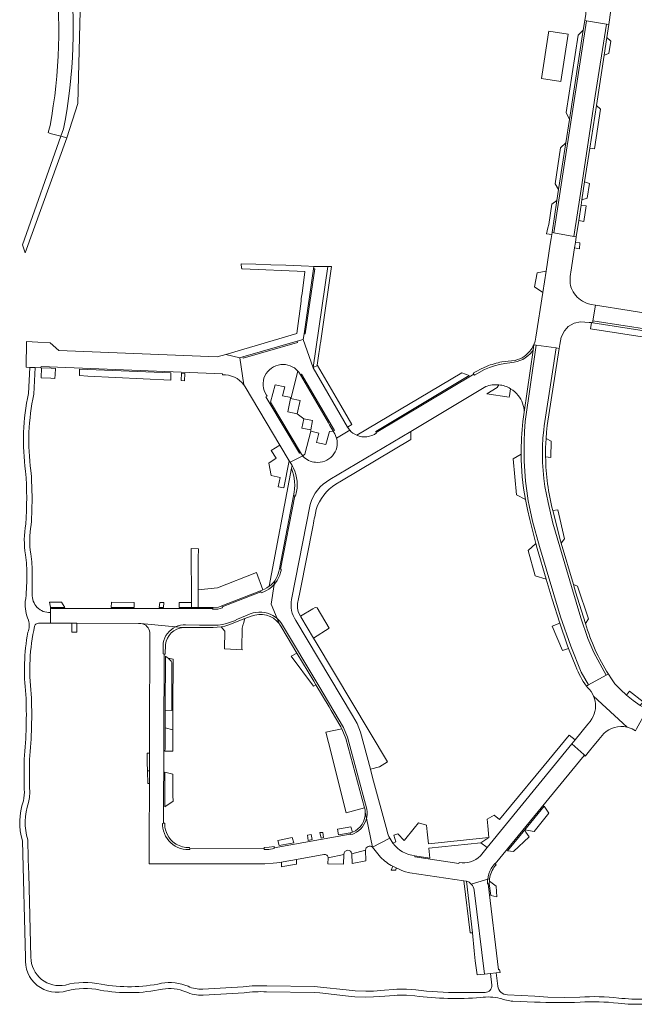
# Model space of a CAD drawing. Header units: metres. Extents: x 166325 to 190320, y 381923 to 404576.
# Tile 860 of 1056: x 174413 to 174568, y 400961 to 401209. Entities that reach past the tile are written whole.
import ezdxf

# ---------------------------------------------------------------- set-up
doc = ezdxf.new("R2010")
doc.units = ezdxf.units.M
for name, color, linetype, lineweight in [('B-WE-VH-VERHARDING_ASFALT-GV', 8, 'Continuous', 18), ('B-WE-VH-VERHARDING_BETONSTRAATSTEEN-GV', 8, 'Continuous', 18), ('B-WE-VH-VERHARDING_FUNDERING_ZAND-GV', 8, 'Continuous', 18), ('B-WE-VH-VERHARDING_STRAATBAKSTEEN-GV', 8, 'Continuous', 18)]:
    doc.layers.add(name, color=color, linetype=linetype, lineweight=lineweight)

msp = doc.modelspace()

# ---------------------------------------------------------------- linework, layer by layer
at = {"layer": 'B-WE-VH-VERHARDING_ASFALT-GV'}
for points in [[(174422.01, 401222.06, -0.0760922), (174420.781, 401181.99)], [(174424.15, 401181.17, 0.0817914), (174425.531, 401222.482)], [(174415.355, 401114.556, 0.0878973), (174414.621, 401095.033)], [(174415.964, 401095.178, -0.0886477), (174416.698, 401114.378)], [(174414.621, 401095.033, -0.0352942), (174414.698, 401081.688)], [(174416.238, 401089.11, 0.0158182), (174415.964, 401095.178)], [(174416.04, 401081.513, 0.0197415), (174416.238, 401089.11)], [(174414.698, 401081.688, 0.0904944), (174414.6, 401074.019)], [(174415.932, 401074.235, -0.0917836), (174416.04, 401081.513)], [(174414.6, 401074.019, -0.0464929), (174414.926, 401068.556)], [(174416.287, 401068.929, 0.0431672), (174415.932, 401074.235)], [(174414.926, 401068.556, -0.0365723), (174414.55, 401062.212)], [(174420.857, 401059.45, -0.4431289), (174416.287, 401064.085)], [(174414.55, 401062.212, 0.1174437), (174415.331, 401057.52)], [(174415.331, 401057.52, -0.1629169), (174415.203, 401054.488)], [(174416.048, 401038.962, -0.0841998), (174416.887, 401056.005)], [(174416.887, 401056.005, -0.3521444), (174417.868, 401056.79)], [(174415.203, 401054.488, 0.0750865), (174414.701, 401038.853)], [(174414.701, 401038.853, -0.0345161), (174414.285, 401022.571)], [(174415.629, 401022.443, 0.0345671), (174416.048, 401038.962)], [(174414.285, 401014.962, -0.0824599), (174414.061, 401012.051)], [(174415.355, 401011.661, 0.0839892), (174415.629, 401015.09)], [(174414.061, 401012.051, 0.160188), (174413.838, 401002.019)], [(174415.182, 401002.242, -0.1644559), (174415.355, 401011.661)], [(174414.621, 400972.671, 0.5455129), (174425.024, 400964.266)], [(174424.643, 400965.716, -0.4774073), (174415.97, 400972.707)], [(174433.636, 400965.912, 0.1178692), (174424.643, 400965.716)], [(174448.81, 400966.143, -0.0960193), (174433.636, 400965.912)], [(174455.514, 400965.389, 0.1434932), (174448.81, 400966.143)], [(174425.024, 400964.266, -0.1182561), (174433.345, 400964.44)], [(174433.345, 400964.44, 0.0959319), (174449.054, 400964.663)], [(174449.054, 400964.663, -0.1429537), (174454.902, 400964.019)], [(174454.902, 400964.019, 0.1276325), (174459.266, 400963.188)], [(174459.168, 400964.685, -0.1285981), (174455.514, 400965.389)], [(174475.307, 400965.503, 0.0475556), (174469.377, 400965.253)], [(174469.582, 400963.767, -0.0474734), (174475.227, 400964.005)], [(174510.475, 400964.676, 0.036475), (174507.186, 400964.566)], [(174523.772, 400963.838, -0.0332211), (174512.755, 400964.472)], [(174531.871, 400965.691, -0.4441848), (174530.23, 400963.874)], [(174535.812, 400963.258, -0.3866578), (174533.409, 400965.443)], [(174507.344, 400963.074, -0.0361358), (174510.416, 400963.177)], [(174512.57, 400962.983, 0.048866), (174529.105, 400962.553)], [(174529.105, 400962.553, -0.100301), (174533.99, 400962.337)], [(174533.99, 400962.337, 0.0620339), (174537.213, 400961.639)], [(174542.619, 400961.416, 0.0182976), (174554.096, 400961.384)], [(174563.817, 400962.44, 0.0428309), (174554.034, 400962.683)], [(174554.096, 400961.384, -0.0428221), (174563.671, 400961.148)], [(174563.671, 400961.148, 0.0383259), (174570.403, 400960.894)], [(174570.38, 400962.194, -0.0383945), (174563.817, 400962.44)]]:
    msp.add_lwpolyline(points, format="xyb", dxfattribs=at)
at = {"layer": 'B-WE-VH-VERHARDING_ASFALT-GV', "flags": 128}
for points in [[(174557.926, 401189.462), (174560.764, 401207.534), (174555.713, 401208.338), (174552.263, 401186.116), (174549.654, 401169.258), (174547.512, 401155.024), (174552.538, 401154.126), (174554.189, 401164.917)], [(174546.067, 401087.132), (174545.628, 401089.129), (174545.267, 401091.143), (174544.985, 401093.169), (174544.782, 401095.204), (174544.659, 401097.246), (174544.616, 401099.291), (174544.653, 401101.336), (174544.77, 401103.378), (174544.967, 401105.414), (174545.101, 401106.469), (174546.994, 401118.941), (174548.049, 401126.04), (174543.034, 401126.762), (174540.325, 401107.496), (174540.137, 401105.007), (174540.029, 401102.514), (174540.002, 401100.018), (174540.054, 401097.522), (174540.186, 401095.03), (174540.398, 401092.543), (174540.69, 401090.064), (174541.061, 401087.596), (174541.274, 401086.378), (174542.166, 401082.431), (174543.861, 401076.099), (174549.186, 401058.413), (174551.74, 401050.952), (174554.415, 401044.444), (174556.185, 401041.221), (174560.669, 401043.656), (174557.538, 401049.39), (174556.062, 401052.929), (174554.284, 401058.098), (174551.97, 401066.009), (174548.997, 401076.014), (174547.262, 401081.977)]]:
    msp.add_lwpolyline(points, close=True, dxfattribs=at)
for points in [[(174420.781, 401181.99), (174420.33, 401180.24), (174420.84, 401180.05), (174423.508, 401179.354), (174424.15, 401181.17)], [(174416.698, 401114.378), (174417.03, 401121.085), (174415.682, 401121.152), (174415.355, 401114.556)], [(174416.287, 401064.085), (174416.287, 401068.929)], [(174417.868, 401056.79), (174420.85, 401056.78), (174420.85, 401057.9), (174420.857, 401059.45)], [(174414.285, 401022.571), (174414.285, 401014.962)], [(174415.629, 401015.09), (174415.629, 401022.443)], [(174413.838, 401002.019), (174414.621, 400972.671)], [(174415.97, 400972.707), (174415.412, 400993.615), (174415.313, 400997.328), (174415.306, 400997.586), (174415.182, 401002.242)], [(174533.409, 400965.443), (174533.029, 400968.783), (174531.538, 400968.613), (174531.871, 400965.691)], [(174469.377, 400965.253), (174459.168, 400964.685)], [(174459.266, 400963.188), (174469.582, 400963.767)], [(174475.227, 400964.005), (174487.251, 400963.824), (174488.619, 400963.718), (174495.075, 400963.007), (174497.438, 400962.758), (174500.162, 400962.646), (174502.177, 400962.708), (174505.005, 400962.882), (174507.344, 400963.074)], [(174507.186, 400964.566), (174504.898, 400964.378), (174502.108, 400964.207), (174500.17, 400964.147), (174497.548, 400964.255), (174495.232, 400964.499), (174488.782, 400965.21), (174487.321, 400965.323), (174475.307, 400965.503)], [(174512.755, 400964.472), (174510.475, 400964.676)], [(174530.23, 400963.874), (174523.772, 400963.838)], [(174510.416, 400963.177), (174512.57, 400962.983)], [(174554.034, 400962.683), (174550.202, 400962.603), (174545.975, 400962.688), (174542.681, 400962.914), (174535.812, 400963.258)], [(174537.213, 400961.639), (174542.619, 400961.416)]]:
    msp.add_lwpolyline(points, dxfattribs=at)
at = {"layer": 'B-WE-VH-VERHARDING_BETONSTRAATSTEEN-GV', "flags": 128}
for points in [[(174424.15, 401181.17), (174423.508, 401179.354), (174424.96, 401178.94), (174427.78, 401187.53), (174428.49, 401217.6), (174428.31, 401222.64), (174428.23, 401224.62), (174428.175, 401225.64), (174428.17, 401225.74), (174421.13, 401274.07)], [(174566.23, 401239.614), (174566.168, 401242.866), (174560.904, 401242.972), (174560.353, 401242.983), (174560.28, 401241.132), (174558.49, 401228.96), (174555.522, 401210.607), (174555.51, 401210.032), (174555.26, 401208.41), (174555.713, 401208.338), (174560.764, 401207.534), (174561.307, 401207.448), (174563.639, 401223.832), (174563.947, 401224.822), (174564.399, 401225.756)], [(174469.513, 401116.754), (174468.541, 401123.56), (174464.96, 401124.43), (174462.78, 401123.81), (174423, 401125.4), (174420.77, 401127.36), (174417.7, 401127.51), (174414.86, 401127.649), (174414.75, 401121.18), (174415.682, 401121.152)], [(174484.47, 401128.17), (174482.945, 401127.721), (174483.036, 401127.444), (174469.332, 401123.497), (174469.243, 401123.783), (174468.541, 401123.56), (174469.513, 401116.754), (174469.819, 401116.253), (174478.568, 401101.595), (174480.935, 401097.631), (174481.155, 401097.262), (174484.328, 401098.903), (174484.03, 401099.31), (174483.761, 401099.715), (174483.517, 401099.566), (174475.833, 401112.445), (174475.063, 401113.74), (174475.362, 401113.923), (174475.189, 401114.172)], [(174483.136, 401120.215), (174483.337, 401119.977), (174483.806, 401119.282), (174484.053, 401119.447), (174492.286, 401105.242), (174492.005, 401105.081), (174492.4, 401104.418), (174492.839, 401103.329), (174496.177, 401105.356), (174495.621, 401106.148), (174486.94, 401121.07), (174484.47, 401128.17)], [(174540.068, 401109.892), (174542.263, 401125.448), (174542.017, 401125.12), (174541.51, 401124.545), (174540.946, 401124.026), (174540.33, 401123.568), (174539.671, 401123.177), (174538.974, 401122.857), (174538.247, 401122.611), (174537.499, 401122.441), (174536.738, 401122.351), (174536.455, 401122.322), (174535.139, 401122.139), (174533.836, 401121.877), (174532.55, 401121.537), (174531.288, 401121.12), (174530.053, 401120.628), (174527.551, 401119.155), (174527.383, 401119.442), (174502.838, 401104.775), (174502.905, 401104.663)], [(174530.568, 401121.404), (174529.219, 401120.794), (174527.921, 401120.081), (174527.222, 401119.717), (174527.383, 401119.442), (174527.551, 401119.155), (174530.053, 401120.628), (174531.288, 401121.12), (174532.55, 401121.537), (174533.836, 401121.877), (174535.139, 401122.139), (174536.455, 401122.322), (174536.738, 401122.351), (174537.499, 401122.441), (174538.247, 401122.611), (174538.974, 401122.857), (174539.671, 401123.177), (174540.33, 401123.568), (174540.946, 401124.026), (174541.51, 401124.545), (174542.017, 401125.12), (174542.263, 401125.448)], [(174543.034, 401126.762), (174542.46, 401126.845), (174542.263, 401125.448), (174540.068, 401109.892), (174539.739, 401107.563)], [(174555.697, 401040.956), (174556.185, 401041.221), (174554.415, 401044.444), (174551.74, 401050.952), (174549.186, 401058.413), (174543.861, 401076.099), (174542.166, 401082.431), (174541.274, 401086.378), (174541.061, 401087.596), (174540.69, 401090.064), (174540.398, 401092.543), (174540.186, 401095.03), (174540.054, 401097.522), (174540.002, 401100.018), (174540.029, 401102.514), (174540.137, 401105.007), (174540.325, 401107.496), (174543.034, 401126.762)], [(174542.263, 401125.448), (174542.46, 401126.845)], [(174548.822, 401125.929), (174548.049, 401126.04), (174546.994, 401118.941), (174545.101, 401106.469), (174544.967, 401105.414), (174544.77, 401103.378), (174544.653, 401101.336), (174544.616, 401099.291), (174544.659, 401097.246), (174544.782, 401095.204), (174544.985, 401093.169), (174545.267, 401091.143), (174545.628, 401089.129), (174546.067, 401087.132), (174547.262, 401081.977), (174548.997, 401076.014), (174551.97, 401066.009), (174554.284, 401058.098), (174556.062, 401052.929), (174557.538, 401049.39), (174560.669, 401043.656), (174561.228, 401043.959)], [(174545.427, 401098.612), (174545.436, 401100.927), (174545.537, 401103.239), (174545.665, 401104.882), (174545.84, 401106.52), (174548.822, 401125.929)], [(174537.732, 401122.924), (174536.834, 401122.781), (174534.45, 401122.52)], [(174415.682, 401121.152), (174417.03, 401121.085), (174418.39, 401121.028), (174418.521, 401121.338), (174464.164, 401119.552), (174464.161, 401119.267)], [(174526.209, 401119.111), (174524.341, 401119.754), (174497.93, 401104.059)], [(174502.905, 401104.663), (174502.838, 401104.775), (174502.684, 401105.032), (174526.209, 401119.111)], [(174491.16, 401092.94), (174511.495, 401105.058), (174530.364, 401116.302)], [(174533.676, 401116.767), (174533.232, 401116.078), (174530.638, 401114.518), (174536.291, 401113.625)], [(174536.291, 401113.625), (174536.349, 401113.985), (174536.639, 401115.783)], [(174483.17, 401062.5), (174483.653, 401064.914), (174486.96, 401081.46), (174487.036, 401081.982), (174487.128, 401082.5), (174487.24, 401083.015), (174487.368, 401083.526), (174487.75, 401085.399), (174488.091, 401086.368), (174488.519, 401087.301), (174489.031, 401088.191), (174489.622, 401089.03), (174490.288, 401089.811), (174491.023, 401090.528), (174491.821, 401091.175), (174492.675, 401091.745), (174494.13, 401092.6), (174511.54, 401103.04), (174511.495, 401105.058), (174491.16, 401092.94)], [(174496.177, 401105.356), (174492.839, 401103.329)], [(174484.401, 401098.816), (174484.328, 401098.903), (174481.155, 401097.262), (174481.64, 401096.45), (174481.994, 401095.802), (174482.338, 401095.016), (174482.608, 401094.2), (174482.801, 401093.363), (174482.915, 401092.512), (174482.95, 401091.654), (174482.905, 401090.797), (174482.78, 401089.947), (174482.546, 401088.758), (174482.316, 401088.795), (174478.765, 401070.393), (174478.935, 401070.368), (174478.87, 401070.039), (174478.775, 401069.57), (174478.562, 401068.852), (174478.274, 401068.161), (174477.914, 401067.504), (174477.487, 401066.89), (174477.141, 401066.491)], [(174539.284, 401099.278), (174537.286, 401098.147), (174538.114, 401089.089), (174540.334, 401087.904)], [(174481.51, 401095.8), (174475.931, 401066.057)], [(174481.64, 401096.45), (174481.51, 401095.8)], [(174482.05, 401088.838), (174482.316, 401088.795), (174482.546, 401088.758), (174482.78, 401089.947), (174482.905, 401090.797), (174482.95, 401091.654), (174482.915, 401092.512), (174482.801, 401093.363), (174482.608, 401094.2), (174482.338, 401095.016), (174481.994, 401095.802), (174481.64, 401096.45)], [(174478.33, 401069.78), (174478.461, 401070.437), (174482.05, 401088.838)], [(174540.334, 401087.904), (174540.834, 401085.387), (174541.43, 401082.89), (174542.99, 401076.84), (174543.347, 401075.613), (174545.605, 401067.852), (174547.08, 401062.78), (174549.027, 401056.802), (174550.82, 401051.3), (174551.181, 401050.42), (174553.05, 401045.859)], [(174481.51, 401062.71), (174486.19, 401086.662)], [(174486.19, 401086.662), (174481.51, 401062.71)], [(174555.459, 401056.656), (174552.96, 401064.64), (174552.414, 401066.496), (174549.355, 401076.904), (174549.18, 401077.5), (174547.232, 401085.142)], [(174477.283, 401067.436), (174477.141, 401066.491), (174477.487, 401066.89), (174477.914, 401067.504), (174478.274, 401068.161), (174478.562, 401068.852), (174478.775, 401069.57), (174478.87, 401070.039), (174478.935, 401070.368)], [(174478.935, 401070.368), (174478.765, 401070.393), (174478.461, 401070.437), (174478.33, 401069.78)], [(174475.931, 401066.057), (174475.331, 401065.658), (174474.69, 401065.33), (174474.325, 401065.186), (174473.738, 401064.913), (174473.837, 401064.652), (174473.92, 401064.432), (174474.527, 401064.671), (174475.207, 401064.983), (174475.85, 401065.365), (174476.449, 401065.814), (174476.996, 401066.324), (174477.141, 401066.491)], [(174477.141, 401066.491), (174476.402, 401061.572), (174477.896, 401057.938), (174478.039, 401057.824), (174478.561, 401057.304), (174479.024, 401056.729), (174488.367, 401041.048), (174494.622, 401030.536), (174495.584, 401028.058), (174500.42, 401009.949), (174500.505, 401009.286), (174500.509, 401008.618), (174500.434, 401007.954), (174500.367, 401007.672), (174501.866, 401000.371), (174506.208, 401002.685)], [(174477.141, 401066.491), (174477.283, 401067.436)], [(174478.423, 401056.657), (174477.896, 401057.938), (174477.464, 401058.285), (174476.842, 401058.681), (174476.18, 401059.008), (174475.488, 401059.261), (174474.772, 401059.437), (174474.041, 401059.535), (174473.304, 401059.553), (174472.569, 401059.491), (174471.845, 401059.35), (174471.141, 401059.132), (174470.959, 401059.062), (174467.924, 401057.757), (174467.154, 401057.393), (174466.172, 401057.009), (174465.165, 401056.701), (174464.136, 401056.47), (174463.094, 401056.318), (174462.043, 401056.246), (174458.402, 401056.293), (174454.853, 401056.34), (174454.226, 401056.331), (174453.574, 401056.244), (174452.937, 401056.078), (174452.372, 401055.856), (174454.248, 401055.669), (174454.758, 401055.69), (174458.181, 401055.68), (174461.78, 401055.67), (174463.861, 401055.852), (174464.748, 401056.041), (174465.712, 401056.326), (174469.795, 401057.92)], [(174469.795, 401057.92), (174471.33, 401058.52)], [(174501.359, 401020.048), (174503.62, 401020.66), (174505.63, 401021.88), (174487.745, 401051.904), (174487.064, 401053.047), (174483.899, 401058.361), (174483.796, 401058.556), (174483.308, 401059.477)], [(174501.866, 401000.371), (174500.367, 401007.672), (174500.28, 401007.304), (174500.049, 401006.677), (174499.745, 401006.082), (174499.372, 401005.527), (174498.936, 401005.021), (174498.443, 401004.571), (174497.899, 401004.183), (174497.312, 401003.863), (174496.913, 401003.693), (174496.289, 401003.579), (174496.276, 401003.711), (174477.157, 401000.274), (174477.186, 401000.085), (174475.787, 400999.829), (174474.622, 400999.83), (174474.631, 401000.062), (174455.913, 401000.017), (174455.932, 400999.843), (174454.968, 400999.844), (174454.263, 400999.932), (174453.572, 401000.099), (174452.905, 401000.342), (174452.269, 401000.659), (174451.673, 401001.045), (174451.124, 401001.496), (174450.628, 401002.006), (174450.194, 401002.567), (174449.825, 401003.175), (174449.527, 401003.82), (174449.303, 401004.494), (174449.156, 401005.189), (174449.089, 401005.896), (174449.097, 401006.385), (174449.339, 401006.406), (174449.457, 401049.016), (174449.207, 401049.039), (174449.203, 401051.147), (174449.269, 401051.802), (174449.414, 401052.444), (174449.636, 401053.063), (174449.932, 401053.651), (174450.297, 401054.198), (174450.725, 401054.698), (174451.211, 401055.142), (174451.747, 401055.523), (174452.325, 401055.837), (174452.372, 401055.856), (174443.626, 401056.726)], [(174454.248, 401055.669), (174452.372, 401055.856), (174452.325, 401055.837), (174451.747, 401055.523), (174451.211, 401055.142), (174450.725, 401054.698), (174450.297, 401054.198), (174449.932, 401053.651), (174449.636, 401053.063), (174449.414, 401052.444), (174449.269, 401051.802), (174449.203, 401051.147), (174449.207, 401049.039), (174449.457, 401049.016), (174449.772, 401048.987), (174449.79, 401051.4)], [(174505.58, 401004.44), (174501.923, 401017.959), (174501.359, 401020.048), (174498.85, 401029.32), (174498.03, 401031.5), (174496.89, 401033.54), (174482.639, 401057.491)], [(174482.639, 401057.491), (174496.89, 401033.54), (174498.03, 401031.5), (174498.85, 401029.32), (174501.359, 401020.048)], [(174445.86, 401054.411), (174445.858, 401053.814), (174445.853, 401051.704), (174445.845, 401048.169), (174445.841, 401046.666), (174445.84, 401046.118), (174445.818, 401036.924), (174445.816, 401036.094), (174445.808, 401033.057), (174445.787, 401024.032), (174445.78, 401021.21), (174445.776, 401019.628), (174445.776, 401019.541), (174445.768, 401016.457), (174445.734, 401002.007), (174445.733, 401001.715), (174445.72, 400996.2), (174472.689, 400996.19), (174474.78, 400996.19), (174476.87, 400996.363), (174477.79, 400996.44), (174478.966, 400996.652), (174479.392, 400996.729), (174482.75, 400997.335), (174489.627, 400998.533)], [(174567.443, 401037.301), (174565.757, 401038.666), (174564.269, 401040.051), (174562.878, 401041.533), (174562.035, 401042.734), (174561.228, 401043.959), (174560.669, 401043.656), (174556.185, 401041.221), (174555.697, 401040.956), (174555.992, 401040.559)], [(174565.92, 401030.61), (174557.509, 401038.381)], [(174557.509, 401038.381), (174565.92, 401030.61), (174567.178, 401030.161), (174568.036, 401029.698), (174568.315, 401030.203), (174570.695, 401034.513), (174570.971, 401035.014), (174569.223, 401036.06), (174567.443, 401037.301)], [(174557.429, 401033.31), (174557.09, 401032.669), (174556.68, 401032.07), (174556.069, 401031.323), (174552.853, 401027.392), (174552.026, 401026.381), (174555.056, 401023.74), (174555.456, 401023.392)], [(174555.456, 401023.392), (174556.804, 401025.035), (174557.234, 401025.559), (174558.825, 401027.499), (174560.04, 401028.98)], [(174532.663, 400996.27), (174532.749, 400996.198), (174555.112, 401023.48), (174555.35, 401023.268), (174555.456, 401023.392), (174555.056, 401023.74), (174552.026, 401026.381), (174530.716, 401000.325), (174529.019, 400998.249)], [(174500.367, 401007.672), (174500.058, 401009.181)], [(174449.638, 401006.432), (174449.339, 401006.406), (174449.097, 401006.385), (174449.089, 401005.896), (174449.156, 401005.189), (174449.303, 401004.494), (174449.527, 401003.82), (174449.825, 401003.175), (174450.194, 401002.567), (174450.628, 401002.006), (174451.124, 401001.496), (174451.673, 401001.045), (174452.269, 401000.659), (174452.905, 401000.342), (174453.572, 401000.099), (174454.263, 400999.932), (174454.968, 400999.844), (174455.932, 400999.843), (174455.913, 401000.017), (174455.88, 401000.32), (174455.387, 401000.317)], [(174449.62, 401006.129), (174449.638, 401006.432)], [(174496.862, 401004.184), (174496.502, 401004.051), (174496.249, 401003.996), (174496.276, 401003.711), (174496.289, 401003.579), (174496.913, 401003.693), (174497.312, 401003.863), (174497.899, 401004.183), (174498.443, 401004.571), (174498.936, 401005.021), (174499.372, 401005.527), (174499.745, 401006.082), (174500.049, 401006.677), (174500.28, 401007.304), (174500.367, 401007.672)], [(174529.17, 401001.49), (174531.19, 401002.82), (174515.97, 401001.25), (174515.62, 401004.23), (174515.44, 401005.93), (174513.49, 401006.53), (174512.4, 401005.2), (174509.905, 401002.189), (174509.84, 401002.11), (174508.242, 401003.796), (174507.223, 401003.436), (174507.76, 401001.749), (174507.018, 401001.375)], [(174507.018, 401001.375), (174506.208, 401002.685), (174501.866, 401000.371), (174503.924, 400997.861)], [(174512.558, 400998.23), (174516.33, 400997.673), (174516.04, 401000.14), (174529.17, 401001.49)], [(174490.755, 400997.71), (174494.663, 400998.588)], [(174496.673, 400998.739), (174500.16, 400999.678)], [(174523.671, 400996.589), (174523.619, 400996.281), (174512.523, 400997.958), (174512.558, 400998.23)], [(174526.737, 400991.125), (174530.858, 400992.314), (174530.953, 400992.974), (174531.135, 400993.684), (174531.394, 400994.369), (174531.725, 400995.023), (174531.87, 400995.261), (174532.663, 400996.27)], [(174532.749, 400996.198), (174532.663, 400996.27), (174531.87, 400995.261), (174531.725, 400995.023), (174531.394, 400994.369), (174531.135, 400993.684), (174530.953, 400992.974), (174530.858, 400992.314), (174531.347, 400992.455)], [(174532.699, 400995.639), (174532.996, 400995.991), (174532.749, 400996.198)], [(174506.997, 400995.586), (174507.875, 400995.185), (174509.869, 400994.273), (174511.284, 400993.971), (174524.866, 400991.936), (174525.51, 400991.84)], [(174525.51, 400991.84), (174527.01, 400978.829), (174527.476, 400974.286), (174527.732, 400971.789), (174528.193, 400968.304), (174530.02, 400968.44), (174527.42, 400989.57)], [(174530.02, 400968.44), (174531.538, 400968.613), (174533.029, 400968.783), (174533.97, 400968.89), (174533.806, 400969.586), (174533.572, 400969.558), (174530.972, 400991.191), (174530.852, 400991.171), (174530.825, 400991.517), (174530.849, 400992.249), (174530.858, 400992.314), (174526.737, 400991.125)], [(174527.42, 400989.57), (174530.02, 400968.44)]]:
    msp.add_lwpolyline(points, dxfattribs=at)
at = {"layer": 'B-WE-VH-VERHARDING_BETONSTRAATSTEEN-GV'}
for points in [[(174425.531, 401222.482, -0.0817914), (174424.15, 401181.17)], [(174542.46, 401126.845, -0.1416478), (174540.034, 401123.926)], [(174534.45, 401122.52, 0.052506), (174530.568, 401121.404)], [(174540.034, 401123.926, -0.0920496), (174537.732, 401122.924)], [(174475.189, 401114.172, -0.5642132), (174478.801, 401121.85)], [(174478.801, 401121.85, -0.2438551), (174483.136, 401120.215)], [(174464.161, 401119.267, -0.2531493), (174469.513, 401116.754)], [(174530.364, 401116.302, -0.119878), (174533.676, 401116.767)], [(174533.676, 401116.767, -0.1113139), (174536.639, 401115.783)], [(174536.639, 401115.783, 0.1113139), (174533.676, 401116.767)], [(174536.639, 401115.783, -0.0892439), (174538.54, 401114.109)], [(174538.54, 401114.109, -0.1621366), (174540.068, 401109.892)], [(174539.739, 401107.563, 0.0307851), (174539.284, 401099.278)], [(174497.93, 401104.059, -0.1121728), (174496.177, 401105.356)], [(174492.839, 401103.329, -0.5326316), (174487.568, 401097.29)], [(174497.93, 401104.059, 0.2736496), (174502.905, 401104.663)], [(174502.905, 401104.663, -0.2736496), (174497.93, 401104.059)], [(174487.568, 401097.29, -0.2070016), (174484.401, 401098.816)], [(174540.334, 401087.904, -0.0425477), (174539.284, 401099.278)], [(174539.284, 401099.278, 0.0425477), (174540.334, 401087.904)], [(174547.232, 401085.142, -0.0582856), (174545.427, 401098.612)], [(174482.05, 401088.838, 0.1489586), (174481.51, 401095.8)], [(174481.51, 401095.8, -0.1489586), (174482.05, 401088.838)], [(174486.19, 401086.662, -0.1962938), (174491.16, 401092.94)], [(174491.16, 401092.94, 0.1962938), (174486.19, 401086.662)], [(174477.283, 401067.436, 0.1018426), (174478.33, 401069.78)], [(174478.33, 401069.78, -0.1018426), (174477.283, 401067.436)], [(174475.931, 401066.057, 0.0765321), (174477.283, 401067.436)], [(174477.283, 401067.436, -0.0765321), (174475.931, 401066.057)], [(174482.639, 401057.491, -0.2044525), (174481.51, 401062.71)], [(174481.51, 401062.71, 0.2044525), (174482.639, 401057.491)], [(174483.308, 401059.477, -0.1183344), (174483.027, 401061.751)], [(174483.027, 401061.751, -0.0385863), (174483.17, 401062.5)], [(174471.33, 401058.52, -0.3396399), (174478.423, 401056.657)], [(174443.626, 401056.726, -0.3501815), (174445.86, 401054.411)], [(174449.79, 401051.4, -0.3486907), (174454.248, 401055.669)], [(174561.228, 401043.959, -0.0708199), (174555.459, 401056.656)], [(174553.05, 401045.859, 0.0667332), (174555.697, 401040.956)], [(174555.992, 401040.559, -0.1058681), (174557.509, 401038.381)], [(174557.509, 401038.381, -0.2094269), (174557.429, 401033.31)], [(174560.04, 401028.98, -0.2591631), (174565.92, 401030.61)], [(174500.058, 401009.181, -0.3154815), (174496.862, 401004.184)], [(174452.111, 401001.435, -0.2345304), (174449.62, 401006.129)], [(174506.208, 401002.685, -0.0582102), (174505.58, 401004.44)], [(174455.387, 401000.317, -0.1478182), (174452.111, 401001.435)], [(174500.16, 400999.678, -0.6733543), (174501.866, 401000.371)], [(174512.558, 400998.23, -0.2067095), (174507.018, 401001.375)], [(174507.018, 401001.375, 0.2067095), (174512.558, 400998.23)], [(174489.627, 400998.533, -0.4916273), (174490.755, 400997.71)], [(174494.663, 400998.588, -0.9566992), (174496.673, 400998.739)], [(174529.019, 400998.249, -0.2607844), (174523.671, 400996.589)], [(174503.924, 400997.861, 0.069938), (174506.997, 400995.586)], [(174531.347, 400992.455, -0.1318709), (174532.699, 400995.639)], [(174526.737, 400991.125, 0.144204), (174525.51, 400991.84)], [(174525.51, 400991.84, -0.144204), (174526.737, 400991.125)], [(174527.42, 400989.57, 0.1731911), (174526.737, 400991.125)], [(174526.737, 400991.125, -0.1731911), (174527.42, 400989.57)]]:
    msp.add_lwpolyline(points, format="xyb", dxfattribs=at)
at = {"layer": 'B-WE-VH-VERHARDING_BETONSTRAATSTEEN-GV', "flags": 128}
for points in [[(174549.654, 401169.258), (174552.263, 401186.116), (174555.713, 401208.338), (174555.26, 401208.41), (174554.89, 401206.009), (174551.431, 401183.566), (174550.52, 401177.656), (174548.712, 401165.924), (174548.285, 401163.154), (174547.045, 401155.108), (174547.512, 401155.024)], [(174554.351, 401162.01), (174554.546, 401163.284), (174555.248, 401167.873), (174556.542, 401176.325), (174558.191, 401187.092), (174560.121, 401199.698), (174560.803, 401204.156), (174561.307, 401207.448), (174560.764, 401207.534), (174557.926, 401189.462), (174554.189, 401164.917), (174552.538, 401154.126), (174553.127, 401154.021), (174553.759, 401158.143)], [(174551.121, 401205.042), (174546.234, 401205.782), (174546.167, 401205.343), (174544.42, 401193.87), (174549.3, 401193.129)], [(174554.89, 401206.009), (174553.592, 401204.788), (174550.588, 401185.302), (174551.431, 401183.566)], [(174561.832, 401203.225), (174560.803, 401204.156), (174560.121, 401199.698), (174561.374, 401200.168)], [(174559.226, 401186.159), (174558.191, 401187.092), (174556.542, 401176.325), (174557.745, 401176.177)], [(174550.52, 401177.656), (174549.217, 401176.407), (174547.825, 401167.379), (174548.712, 401165.924)], [(174556.456, 401167.452), (174555.248, 401167.873), (174554.546, 401163.284), (174555.903, 401163.709)], [(174545.679, 401154.8), (174546.97, 401154.621), (174547.045, 401155.108), (174548.285, 401163.154), (174547.035, 401162.256), (174546.24, 401157.1), (174546.028, 401156.231)], [(174555.628, 401161.845), (174554.351, 401162.01), (174553.759, 401158.143), (174555.053, 401157.9)], [(174542.46, 401126.845), (174543.034, 401126.762), (174548.049, 401126.04), (174548.822, 401125.929), (174548.97, 401126.892), (174549.344, 401128.779), (174550.185, 401130.38), (174550.785, 401131.04), (174551.136, 401131.427), (174552.624, 401132.273), (174554.185, 401132.607), (174556.412, 401132.45), (174556.997, 401132.409), (174557.27, 401132.367), (174557.351, 401132.895), (174557.952, 401136.81), (174556.92, 401136.97), (174556.248, 401137.161), (174555.717, 401137.335), (174555.203, 401137.554), (174554.71, 401137.816), (174554.241, 401138.12), (174553.799, 401138.463), (174553.39, 401138.842), (174553.014, 401139.256), (174552.675, 401139.7), (174552.376, 401140.172), (174552.3, 401140.317), (174552.118, 401140.668), (174551.951, 401141.037), (174551.815, 401141.418), (174551.711, 401141.809), (174551.639, 401142.207), (174551.599, 401142.609), (174551.593, 401143.014), (174551.569, 401143.536), (174551.589, 401144.059), (174551.653, 401144.578), (174551.76, 401145.09), (174552.707, 401151.274), (174552.913, 401152.618), (174553.127, 401154.021), (174552.538, 401154.126), (174547.512, 401155.024), (174547.045, 401155.108), (174546.97, 401154.621), (174546.81, 401153.585), (174546.592, 401152.177), (174545.549, 401145.404), (174544.721, 401140.035), (174542.98, 401128.74), (174542.788, 401127.774)], [(174554.064, 401152.489), (174552.913, 401152.618), (174552.707, 401151.274), (174553.941, 401151.015)], [(174464.96, 401124.43), (174468.541, 401123.56), (174469.243, 401123.783), (174482.945, 401127.721), (174484.47, 401128.17), (174484.693, 401129.606), (174487.044, 401145.993), (174487.13, 401146.58), (174487.719, 401146.568), (174483.921, 401146.674), (174480.125, 401146.836), (174476.327, 401146.975), (174472.53, 401147.114), (174468.821, 401147.25), (174468.971, 401146.134), (174468.995, 401145.957), (174469.213, 401145.949), (174484.871, 401145.319), (174484.902, 401145.164), (174484.163, 401139.765), (174484.059, 401139.009), (174483.971, 401138.368), (174483.901, 401137.854), (174482.814, 401129.668)], [(174484.693, 401129.606), (174484.47, 401128.17), (174486.94, 401121.07), (174486.951, 401121.147), (174490.61, 401146.51), (174487.719, 401146.568), (174487.13, 401146.58), (174487.044, 401145.993), (174487.351, 401145.947), (174484.969, 401129.579)], [(174486.951, 401121.147), (174488.042, 401121.598), (174487.97, 401121.72), (174488.398, 401124.681), (174488.544, 401125.688), (174488.726, 401126.945), (174488.751, 401127.12), (174488.77, 401127.25), (174489.021, 401128.983), (174491.56, 401146.53), (174490.61, 401146.51)], [(174545.549, 401145.404), (174543.267, 401144.924), (174542.672, 401141.452), (174544.721, 401140.035)], [(174598.63, 401130.518), (174579.813, 401133.429), (174571.935, 401134.647), (174567.995, 401135.257), (174566.424, 401135.5), (174557.952, 401136.81), (174557.351, 401132.895), (174579.042, 401129.493), (174598.165, 401126.395)], [(174557.27, 401132.367), (174556.997, 401132.409), (174556.757, 401130.86), (174597.892, 401124.473), (174598.122, 401126.012)], [(174557.351, 401132.895), (174557.27, 401132.367), (174598.122, 401126.012), (174598.165, 401126.395), (174579.042, 401129.493)], [(174422.125, 401120.871), (174421.062, 401120.916), (174418.652, 401121.017), (174418.513, 401118.49), (174420.957, 401118.423), (174422.008, 401118.386), (174422.055, 401119.378)], [(174451.135, 401117.967), (174451.129, 401119.775), (174428.213, 401120.669), (174428.202, 401119.117), (174430.31, 401118.932)], [(174483.806, 401119.282), (174483.337, 401119.977), (174483.136, 401120.215), (174481.416, 401113.603), (174481.29, 401113.345), (174483.672, 401112.848), (174482.974, 401109.499), (174484.607, 401108.226), (174486.825, 401107.785), (174486.35, 401105.401), (174486.367, 401105.113), (174488.396, 401104.636), (174487.813, 401102.218), (174490.113, 401101.72), (174491.061, 401104.996), (174492.005, 401105.081), (174491.068, 401106.705), (174490.795, 401107.173)], [(174488.042, 401121.598), (174486.951, 401121.147), (174486.94, 401121.07), (174495.621, 401106.148), (174496.699, 401106.778), (174493.884, 401111.597)], [(174482.974, 401109.499), (174480.591, 401109.995), (174481.29, 401113.345), (174481.416, 401113.603), (174479.27, 401113.986), (174479.8, 401116.227), (174477.368, 401116.745), (174476.243, 401112.4), (174483.761, 401099.715), (174484.03, 401099.31), (174484.328, 401098.903), (174484.837, 401099.323), (174486.367, 401105.113), (174486.35, 401105.401), (174484.133, 401105.842), (174484.607, 401108.226)], [(174546.815, 401102.579), (174545.537, 401103.239), (174545.436, 401100.927), (174545.427, 401098.612), (174546.737, 401098.484)], [(174480.935, 401097.631), (174478.568, 401101.595), (174476.372, 401100.222), (174477.64, 401098.34), (174475.79, 401097.05), (174476.42, 401093.93), (174478.64, 401093.47), (174478.171, 401091.08), (174479.62, 401090.83)], [(174548.47, 401085.325), (174547.232, 401085.142), (174549.18, 401077.5), (174549.355, 401076.904), (174550.195, 401078.01)], [(174458.036, 401065.187), (174458.058, 401073.103), (174458.108, 401075.508), (174456.25, 401075.554), (174456.366, 401061.965), (174456.377, 401060.729), (174458.024, 401060.726)], [(174543.347, 401075.613), (174542.99, 401076.84), (174541.06, 401075.089), (174542.817, 401068.72), (174545.605, 401067.852)], [(174474.325, 401065.186), (174472.683, 401069.528), (174462.896, 401065.684), (174458.036, 401065.187), (174458.024, 401060.726), (174461.721, 401060.746), (174463.13, 401060.84), (174463.992, 401061.144), (174473.738, 401064.913)], [(174477.141, 401066.491), (174476.996, 401066.324), (174476.449, 401065.814), (174475.85, 401065.365), (174475.207, 401064.983), (174474.527, 401064.671), (174473.92, 401064.432), (174473.837, 401064.652), (174464.09, 401060.86), (174464.157, 401060.666), (174463.002, 401060.269), (174461.675, 401060.271), (174461.694, 401060.464), (174421.133, 401060.48), (174421.122, 401060.753), (174420.861, 401060.79), (174420.86, 401060.429), (174420.857, 401059.45), (174420.85, 401057.9), (174420.85, 401056.78), (174426.258, 401056.768), (174427.546, 401056.765), (174443, 401056.73), (174443.626, 401056.726), (174452.372, 401055.856), (174452.937, 401056.078), (174453.574, 401056.244), (174454.226, 401056.331), (174454.853, 401056.34), (174458.402, 401056.293), (174462.043, 401056.246), (174463.094, 401056.318), (174464.136, 401056.47), (174465.165, 401056.701), (174466.172, 401057.009), (174467.154, 401057.393), (174467.924, 401057.757), (174470.959, 401059.062), (174471.141, 401059.132), (174471.845, 401059.35), (174472.569, 401059.491), (174473.304, 401059.553), (174474.041, 401059.535), (174474.772, 401059.437), (174475.488, 401059.261), (174476.18, 401059.008), (174476.842, 401058.681), (174477.464, 401058.285), (174477.896, 401057.938), (174476.402, 401061.572)], [(174555.459, 401056.656), (174556.234, 401057.835), (174553.472, 401066.077), (174552.414, 401066.496), (174552.96, 401064.64)], [(174421.122, 401060.753), (174424.535, 401060.755), (174423.667, 401062.09), (174420.609, 401062.102), (174420.861, 401060.79)], [(174441.958, 401062.02), (174436.244, 401062.042), (174436.178, 401060.764), (174441.958, 401060.754)], [(174449.438, 401061.991), (174448.376, 401061.996), (174448.258, 401060.743), (174449.333, 401060.741)], [(174456.366, 401061.965), (174453.225, 401061.977), (174453.218, 401060.734), (174456.377, 401060.729)], [(174464.157, 401060.666), (174464.09, 401060.86), (174463.992, 401061.144), (174463.13, 401060.84), (174461.721, 401060.746), (174461.694, 401060.464), (174461.675, 401060.271), (174463.002, 401060.269)], [(174487.064, 401053.047), (174490.984, 401055.524), (174487.935, 401060.647), (174487.48, 401060.749), (174486.846, 401060.372), (174483.796, 401058.556), (174483.899, 401058.361)], [(174469.101, 401055.557), (174469.276, 401056.204), (174469.355, 401056.495), (174469.432, 401056.673), (174469.795, 401057.92), (174465.712, 401056.326), (174464.748, 401056.041), (174463.861, 401055.852), (174464.715, 401054.757), (174464.641, 401050.309), (174469.099, 401050.095), (174468.98, 401050.461)], [(174487.65, 401041.249), (174490.95, 401035.707), (174491.486, 401034.807), (174493.95, 401030.67), (174494.182, 401030.213), (174495.159, 401027.738), (174499.881, 401010.293), (174500, 401009.764), (174500.058, 401009.181), (174500.367, 401007.672), (174500.434, 401007.954), (174500.509, 401008.618), (174500.505, 401009.286), (174500.42, 401009.949), (174495.584, 401028.058), (174494.622, 401030.536), (174488.367, 401041.048), (174479.024, 401056.729), (174478.561, 401057.304), (174478.039, 401057.824), (174477.896, 401057.938), (174478.423, 401056.657), (174478.499, 401056.557), (174478.859, 401056.012), (174480.448, 401053.343), (174482.892, 401049.239), (174487.106, 401042.163)], [(174427.546, 401056.765), (174426.258, 401056.768), (174426.257, 401055.675), (174426.255, 401054.5), (174427.22, 401054.53), (174427.541, 401054.53), (174427.544, 401055.669)], [(174549.027, 401056.802), (174547.111, 401056.057), (174549.66, 401049.875), (174551.181, 401050.42), (174550.82, 401051.3)], [(174451.412, 401046.878), (174451.256, 401047.238), (174450.469, 401047.937), (174450.245, 401048.136), (174449.779, 401048.48), (174449.728, 401034.91), (174451.388, 401034.805)], [(174481.465, 401048.497), (174487.084, 401040.912), (174487.65, 401041.249), (174487.106, 401042.163), (174482.892, 401049.239)], [(174566.553, 401039.661), (174565.757, 401038.666), (174567.443, 401037.301), (174569.223, 401036.06), (174569.947, 401036.947)], [(174449.689, 401024.557), (174451.686, 401024.552), (174451.687, 401025.211), (174451.694, 401029.903), (174449.711, 401030.477), (174449.697, 401026.68), (174449.692, 401025.227)], [(174494.182, 401030.213), (174490.155, 401029.384), (174490.827, 401026.755), (174495.274, 401009.08), (174499.881, 401010.293), (174495.159, 401027.738)], [(174552.026, 401026.381), (174552.853, 401027.392), (174551.374, 401028.609), (174545.03, 401020.92), (174536.63, 401010.74), (174533.86, 401007.36), (174532.53, 401008.42), (174530.75, 401007.47), (174530.92, 401005.78), (174531.19, 401002.82), (174529.17, 401001.49), (174530.716, 401000.325)], [(174445.248, 401019.457), (174445.401, 401016.43), (174445.768, 401016.457), (174445.776, 401019.541), (174445.776, 401019.628), (174445.248, 401019.629)], [(174451.676, 401018.807), (174449.669, 401019.275), (174449.637, 401010.562), (174451.753, 401011.989), (174451.662, 401013.429)], [(174546.255, 401008.996), (174545.069, 401010.725), (174540.169, 401004.75), (174542.535, 401004.33)], [(174486.438, 401003.577), (174485.538, 401003.454), (174485.708, 401002.126), (174486.693, 401002.302)], [(174489.389, 401004.132), (174488.638, 401004.058), (174488.976, 401002.709), (174489.593, 401002.819)], [(174496.415, 401005.56), (174493.05, 401004.923), (174493.345, 401003.488), (174496.249, 401003.996), (174496.502, 401004.051), (174496.862, 401004.184)], [(174541.268, 401002.969), (174540.424, 401004.154), (174540.169, 401004.75), (174535.826, 400999.453), (174537.325, 400999.319)], [(174481.677, 401002.834), (174478.111, 401002.068), (174478.401, 401000.824), (174482.089, 401001.481)], [(174477.111, 401000.569), (174475.91, 401000.38), (174474.642, 401000.36), (174474.631, 401000.062), (174474.622, 400999.83), (174475.787, 400999.829), (174477.186, 401000.085), (174477.157, 401000.274)], [(174494.663, 400998.588), (174490.755, 400997.71), (174490.681, 400996.176), (174494.619, 400996.169)], [(174500.16, 400999.678), (174496.673, 400998.739), (174496.772, 400996.266), (174500.214, 400996.98)], [(174482.75, 400997.335), (174479.392, 400996.729), (174478.966, 400996.652), (174479.003, 400995.48), (174479.305, 400995.522), (174482.795, 400996.109)], [(174506.997, 400995.586), (174506.584, 400994.62), (174507.714, 400994.589), (174507.875, 400995.185)], [(174531.347, 400992.455), (174530.858, 400992.314), (174530.849, 400992.249), (174530.825, 400991.517), (174530.852, 400991.171), (174530.972, 400991.191), (174531.265, 400991.239), (174531.289, 400991.81)], [(174532.964, 400990.606), (174531.289, 400991.81), (174531.265, 400991.239), (174531.619, 400988.225), (174533.185, 400987.947)]]:
    msp.add_lwpolyline(points, close=True, dxfattribs=at)
at = {"layer": 'B-WE-VH-VERHARDING_FUNDERING_ZAND-GV', "flags": 128}
for points in [[(174424.96, 401178.94), (174423.508, 401179.354), (174413.85, 401152.01), (174414.495, 401149.996)], [(174449.711, 401030.477), (174451.694, 401029.903), (174451.702, 401035.415), (174451.72, 401047.713), (174450.469, 401047.937), (174451.256, 401047.238), (174451.412, 401046.878), (174451.388, 401034.805), (174449.728, 401034.91), (174449.726, 401034.413), (174449.713, 401030.951)], [(174525.51, 400991.84), (174524.866, 400991.936), (174526.429, 400978.843), (174527.01, 400978.829)]]:
    msp.add_lwpolyline(points, close=True, dxfattribs=at)
at = {"layer": 'B-WE-VH-VERHARDING_STRAATBAKSTEEN-GV', "flags": 128}
for points in [[(174454.614, 401117.806), (174454.665, 401119.637), (174453.82, 401119.67), (174453.796, 401117.844)], [(174445.248, 401019.629), (174445.776, 401019.628), (174445.78, 401021.21), (174445.787, 401024.032), (174445.241, 401024.033), (174445.245, 401021.732)]]:
    msp.add_lwpolyline(points, close=True, dxfattribs=at)

doc.saveas('drawing.dxf')
